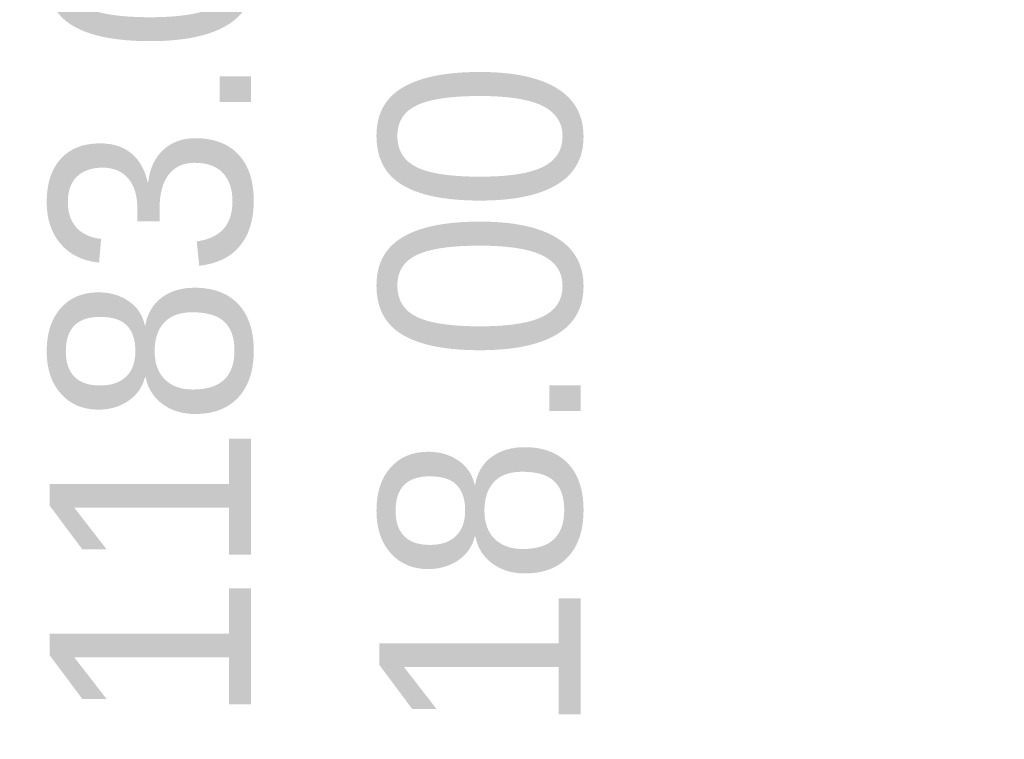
# Model space of a CAD drawing. Header units: millimetres. Extents: x 25069 to 61396, y 8621 to 21558.
# Tile 607 of 656: x 58698 to 59187, y 14571 to 14929. Entities that reach past the tile are written whole.
import ezdxf

# ---------------------------------------------------------------- set-up
doc = ezdxf.new("R2010")
doc.units = ezdxf.units.MM
doc.layers.add('dim', color=84, linetype='Continuous', lineweight=9)
doc.dimstyles.get("Standard").update_dxf_attribs({"dimtxt": 15, "dimasz": 5, "dimexe": 8, "dimexo": 5, "dimgap": 3, "dimtad": 0, "dimzin": 0, "dimdsep": 46, "dimtxsty": 'Standard', "dimblk": 'CLOSEDBLANK', "dimcen": 2, "dimclrd": 4, "dimclre": 3, "dimadec": 0, "dimazin": 0, "dimtfac": 1, "dimtofl": 0, "dimtmove": 0, "dimatfit": 3, "dimldrblk": 'CLOSEDBLANK', "dimfxl": 0, "dimtolj": 1, "dimtzin": 0, "dimarcsym": 0})

# ---------------------------------------------------------------- blocks, each defined once
blk = doc.blocks.new('_ClosedBlank')
at = {"color": 0, "linetype": 'ByBlock', "lineweight": -2}
for p, q in [((-1, 0.167), (0, 0)), ((-1, 0.167), (-1, -0.167)), ((0, 0), (-1, -0.167))]:
    blk.add_line(p, q, dxfattribs=at)
blk = doc.blocks.new('*D29')
at = {"layer": 'Defpoints', "color": 0, "lineweight": 18}
for p in [(58927.25, 14429.87), (59187.09, 14429.87), (59093.09, 14211.87)]:
    blk.add_point(p, dxfattribs=at)
at = {"layer": 'dim', "color": 4, "lineweight": -3}
for p, q in [((58927.25, 14429.87), (58927.25, 14456.93)), ((58927.25, 14221.87), (58927.25, 14419.87))]:
    blk.add_line(p, q, dxfattribs=at)
at = {"layer": 'dim', "color": 3, "lineweight": -2}
for p, q in [((59167.09, 14429.87), (58907.25, 14429.87)), ((59073.09, 14211.87), (58907.25, 14211.87))]:
    blk.add_line(p, q, dxfattribs=at)
at = {"layer": 'dim', "color": 4, "lineweight": -3, "xscale": 10, "yscale": 10, "zscale": 10}
for p, rotation in [((58927.25, 14429.87), 90), ((58927.25, 14211.87), 270)]:
    blk.add_blockref('_ClosedBlank', p, dxfattribs=dict(at, rotation=rotation))
at = {"layer": 'dim', "color": 0, "lineweight": 18, "insert": (58927.25, 14703.6), "char_height": 100, "attachment_point": 5, "rotation": 90}
blk.add_mtext('\\A1;218.00', dxfattribs=at)
blk = doc.blocks.new('*D30')
at = {"layer": 'Defpoints', "color": 0, "lineweight": 18}
for p in [(58763.34, 15394.87), (59162.08, 15394.87), (59093.09, 14211.87)]:
    blk.add_point(p, dxfattribs=at)
at = {"layer": 'dim', "color": 3, "lineweight": -2}
for p, q in [((59142.08, 15394.87), (58743.34, 15394.87)), ((59073.09, 14211.87), (58743.34, 14211.87))]:
    blk.add_line(p, q, dxfattribs=at)
at = {"layer": 'dim', "color": 4, "lineweight": -3}
for p, q in [((58763.34, 15384.87), (58763.34, 15100.03)), ((58763.34, 14221.87), (58763.34, 14540.03))]:
    blk.add_line(p, q, dxfattribs=at)
at = {"layer": 'dim', "color": 4, "lineweight": -3, "xscale": 10, "yscale": 10, "zscale": 10}
for p, rotation in [((58763.34, 15394.87), 90), ((58763.34, 14211.87), 270)]:
    blk.add_blockref('_ClosedBlank', p, dxfattribs=dict(at, rotation=rotation))
at = {"layer": 'dim', "color": 0, "lineweight": 18, "insert": (58763.34, 14820.03), "char_height": 100, "attachment_point": 5, "rotation": 90}
blk.add_mtext('\\A1;1183.00', dxfattribs=at)

msp = doc.modelspace()

# ---------------------------------------------------------------- dimensions: what is measured, and where the dimension line sits
at = {"layer": 'dim', "lineweight": 18}
for base, p2, picture, middle in [((58763.344, 15394.872), (59162.08, 15394.872), '*D30', (58763.344, 14820.029)), ((58927.246, 14429.872), (59187.093, 14429.872), '*D29', (58927.246, 14703.601))]:
    dim = msp.add_linear_dim(base=base, p1=(59093.093, 14211.872), p2=p2, angle=90, dimstyle='Standard', override={"dimscale": 2, "dimtxt": 50, "dimexe": 10, "dimexo": 10, "dimgap": 15, "dimlwd": 65533}, dxfattribs=at)
    dim.commit()
    dim.dimension.update_dxf_attribs({"geometry": picture, "text_midpoint": middle, "dimtype": 160})

doc.saveas('drawing.dxf')
